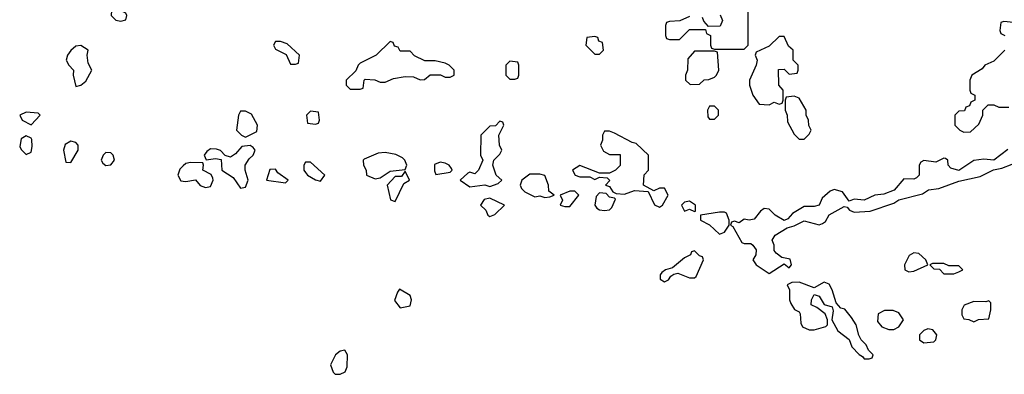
# Model space of a CAD drawing. Header units: inches. Extents: x 2701323 to 2964515, y 494916 to 722124.
# Tile 294 of 656: x 2769344 to 2773292, y 654552 to 655973. Entities that reach past the tile are written whole.
import ezdxf

# ---------------------------------------------------------------- set-up
doc = ezdxf.new("R2010")
doc.units = ezdxf.units.IN
doc.header["$MEASUREMENT"] = 0
doc.layers.add('C7665', color=7, linetype='Continuous')
doc.layers.add('C7675', color=7, linetype='Continuous')

msp = doc.modelspace()

# ---------------------------------------------------------------- linework, layer by layer
at = {"layer": 'C7665', "color": 2, "elevation": 6}
for points in [[(2769730, 656019), (2769712, 656010), (2769711.3, 655990), (2769730, 655971.3), (2769750, 655966.8), (2769770, 655972), (2769774.5, 655990), (2769770, 655999)], [(2769590, 655869.3), (2769570, 655866), (2769550, 655849.2), (2769536.3, 655830), (2769530.8, 655810), (2769541, 655790), (2769560.7, 655770), (2769559.1, 655750), (2769570, 655704.7), (2769590, 655710.8), (2769610, 655726), (2769633.2, 655770), (2769618.6, 655798.6), (2769615.1, 655830), (2769619, 655850)], [(2769370, 655602), (2769344.7, 655590), (2769354, 655570), (2769390, 655552), (2769426, 655590), (2769418, 655598)], [(2769370, 655508), (2769350, 655495.3), (2769344.5, 655464.5), (2769350, 655452), (2769370, 655432), (2769390, 655442), (2769395.1, 655464.9), (2769392.5, 655492.5), (2769390, 655498)], [(2769550, 655486.6), (2769526.9, 655473.1), (2769520.5, 655450), (2769530, 655402), (2769550, 655401), (2769578.4, 655450), (2769579.3, 655470), (2769570, 655481.2)], [(2769690, 655441.2), (2769678.8, 655430), (2769670.8, 655410), (2769677.3, 655397.3), (2769690, 655388.5), (2769710, 655391), (2769725.2, 655410), (2769719, 655430), (2769710, 655439)]]:
    msp.add_lwpolyline(points, close=True, dxfattribs=at)
msp.add_lwpolyline([(2770000, 655387.1), (2769986.6, 655373.4), (2769979.1, 655350), (2769990, 655326.8), (2770000, 655325.4)], dxfattribs=at)
at = {"layer": 'C7675', "color": 2, "elevation": 6}
for points in [[(2772030, 655986), (2771992, 655968), (2771950, 655966), (2771938, 655962), (2771934, 655950), (2771934, 655910), (2771938, 655898), (2771950, 655894), (2771990, 655894), (2772030, 655934), (2772094, 655934), (2772098, 655918), (2772114, 655910), (2772114, 655870), (2772118, 655858), (2772130, 655854), (2772250, 655854), (2772266, 655870), (2772266, 656010)], [(2772152.7, 655992.7), (2772162, 655970), (2772152.7, 655947.3), (2772106, 655946), (2772087.3, 655967.3), (2772082, 655982)], [(2773330, 655962), (2773290, 655966), (2773278, 655962), (2773274, 655930), (2773278, 655918), (2773294, 655910)], [(2773294, 655850), (2773250, 655806), (2773214, 655790), (2773203.6, 655776.4), (2773162, 655750), (2773154, 655730), (2773154, 655690), (2773158, 655678), (2773174, 655670), (2773174, 655650), (2773158, 655642), (2773152.7, 655627.3), (2773138, 655622), (2773132.7, 655607.3), (2773110, 655606), (2773094, 655590), (2773094, 655550), (2773114, 655530), (2773130, 655522), (2773156.4, 655523.6), (2773190, 655554), (2773206, 655590), (2773206, 655610), (2773228, 655632), (2773250, 655632), (2773270, 655622), (2773310, 655622)], [(2773307.1, 655452.9), (2773250.7, 655409.3), (2773210, 655414), (2773170, 655409.2), (2773110, 655369), (2773078, 655378), (2773068, 655390), (2773066, 655410), (2773056.4, 655416.4), (2773050, 655418), (2773018, 655402), (2772970, 655408.7), (2772958, 655402), (2772951.3, 655390), (2772951.3, 655350), (2772940.7, 655339.3), (2772930, 655333.2), (2772890, 655335.3), (2772850.6, 655289.4), (2772810, 655273.2), (2772774, 655270), (2772730.7, 655249.3), (2772690, 655253.2), (2772670, 655246), (2772643.2, 655283.2), (2772610, 655292.7), (2772594.9, 655285.1), (2772562.8, 655257.2), (2772550, 655229.2), (2772530, 655223.7), (2772490, 655223.7), (2772443.4, 655196.6), (2772424.5, 655175.5), (2772410, 655168.7), (2772373.2, 655190), (2772350, 655213.2), (2772330, 655216), (2772314.9, 655205.1), (2772290, 655173.2), (2772270, 655169.3), (2772250, 655174), (2772230, 655159), (2772210, 655166), (2772198, 655162), (2772194, 655150), (2772203.6, 655143.6), (2772240.7, 655080.7), (2772250, 655076), (2772275.5, 655075.5), (2772284.7, 655070), (2772298, 655050), (2772296, 655030), (2772284.7, 655010), (2772298, 654990), (2772350, 654956), (2772410, 654994), (2772430, 654978), (2772439, 654990), (2772433.2, 655013.2), (2772400.2, 655020.2), (2772377.2, 655037.2), (2772370, 655048), (2772369.2, 655070), (2772361.2, 655090), (2772373.2, 655110), (2772421.5, 655138.5), (2772450, 655146.8), (2772490, 655167.3), (2772550, 655150.7), (2772564.1, 655155.9), (2772575.6, 655164.4), (2772589.6, 655190.4), (2772650, 655224.7), (2772662, 655222), (2772672, 655210), (2772690, 655201), (2772754.6, 655205.4), (2772850, 655238), (2772869.3, 655250.7), (2772964.7, 655275.3), (2772989.2, 655290.8), (2773030, 655296), (2773110, 655326), (2773196, 655344), (2773249.3, 655370.7), (2773282, 655378), (2773366, 655410)], [(2770000, 655325.4), (2770010, 655324), (2770050, 655331), (2770068.1, 655308.1), (2770090, 655300.7), (2770110, 655304.7), (2770120.9, 655330), (2770118.4, 655338.4), (2770112, 655352), (2770079, 655370), (2770082, 655390), (2770079, 655399), (2770030, 655401.2), (2770010, 655397.2), (2770000, 655387.1)]]:
    msp.add_lwpolyline(points, dxfattribs=at)
for points in [[(2771650, 655906), (2771618, 655902), (2771614, 655870), (2771650, 655834), (2771670, 655834), (2771686, 655850), (2771682, 655882), (2771667.3, 655887.3), (2771662, 655902)], [(2772410, 655906), (2772390, 655906), (2772350, 655866), (2772298, 655842), (2772294, 655830), (2772302, 655810), (2772298, 655790), (2772271.3, 655730), (2772271.3, 655710), (2772284.7, 655670), (2772310, 655634), (2772350, 655632), (2772370, 655642), (2772390, 655634), (2772402, 655638), (2772406, 655650), (2772406, 655690), (2772388, 655710), (2772387.3, 655772.7), (2772410, 655774), (2772430, 655754), (2772462, 655758), (2772466, 655770), (2772466, 655790), (2772446, 655810), (2772446, 655850), (2772427.3, 655867.3)], [(2770390, 655886), (2770370, 655886), (2770362, 655870), (2770370, 655854), (2770412.7, 655832.7), (2770430, 655794), (2770450, 655794), (2770462, 655798), (2770466, 655830), (2770416.4, 655876.4)], [(2770830, 655886), (2770774, 655830), (2770710, 655798), (2770702, 655790), (2770692.7, 655767.3), (2770654, 655730), (2770654, 655710), (2770670, 655694), (2770710, 655694), (2770722, 655698), (2770726, 655730), (2770730, 655734), (2770768.4, 655731.6), (2770790, 655722), (2770810, 655722), (2770843.1, 655736.9), (2770890, 655744.7), (2770923.6, 655743.6), (2770950, 655732), (2770967.3, 655732.7), (2770990, 655752), (2771032, 655752), (2771050, 655742), (2771070, 655742), (2771086, 655750), (2771086, 655770), (2771066, 655790), (2771050, 655798), (2771010, 655808), (2770968.4, 655808.4), (2770927.3, 655827.3), (2770910, 655846), (2770870, 655846), (2770862, 655862), (2770847.3, 655867.3), (2770842, 655882)], [(2772130, 655846), (2772050, 655846), (2772023.6, 655816.4), (2772022, 655770), (2772014, 655750), (2772014, 655730), (2772032.7, 655712.7), (2772070, 655714), (2772088.4, 655731.6), (2772107.3, 655732.7), (2772130, 655742), (2772138, 655750), (2772148, 655770), (2772142, 655842)], [(2771310, 655806), (2771294, 655790), (2771294, 655750), (2771310, 655734), (2771330, 655734), (2771342, 655738), (2771346, 655750), (2771346, 655790), (2771342, 655802)], [(2772450, 655666), (2772418, 655662), (2772414, 655650), (2772414, 655610), (2772422, 655590), (2772423.6, 655563.6), (2772450, 655514), (2772470, 655494), (2772490, 655494), (2772510, 655514), (2772518, 655530), (2772508.4, 655548.4), (2772508, 655570), (2772498, 655590), (2772498, 655610), (2772470, 655658)], [(2772130, 655626), (2772110, 655626), (2772102, 655610), (2772103.6, 655583.6), (2772110, 655574), (2772130, 655574), (2772146, 655590), (2772146, 655610)], [(2770250, 655606), (2770230, 655606), (2770222, 655590), (2770214, 655530), (2770234, 655510), (2770250, 655502), (2770295.3, 655524.7), (2770298, 655550), (2770274.6, 655594.6)], [(2770510, 655606), (2770494, 655590), (2770498, 655558), (2770530, 655554), (2770542, 655558), (2770546, 655570), (2770542, 655602)], [(2771270, 655566), (2771252.7, 655547.3), (2771230, 655546), (2771194, 655510), (2771192, 655430), (2771202, 655410), (2771184.7, 655370), (2771170, 655355.3), (2771150, 655361.2), (2771142, 655358), (2771111.3, 655330), (2771150, 655302.8), (2771210, 655311), (2771230, 655304.7), (2771263.1, 655316.9), (2771278, 655330), (2771255.3, 655350), (2771242, 655390), (2771246, 655410), (2771270, 655434), (2771278, 655450), (2771268, 655470), (2771266, 655510), (2771286, 655550), (2771282, 655562)], [(2771710, 655526), (2771690, 655526), (2771682, 655510), (2771682, 655490), (2771674, 655470), (2771685.4, 655445.4), (2771710, 655432), (2771752.7, 655432.7), (2771751.6, 655388.4), (2771734, 655370), (2771710, 655358), (2771670, 655358), (2771590, 655389), (2771561, 655370), (2771571.3, 655350), (2771590, 655343), (2771630, 655342.8), (2771650, 655332), (2771670, 655342), (2771699.6, 655339.6), (2771711.1, 655328.9), (2771694, 655310), (2771710, 655304.7), (2771722.8, 655282.8), (2771736, 655276), (2771770, 655274), (2771810, 655288), (2771864.7, 655284.7), (2771890, 655231.3), (2771910, 655221), (2771922, 655230), (2771944, 655270), (2771930, 655298), (2771910, 655298), (2771887.3, 655287.3), (2771846, 655310), (2771848.4, 655351.6), (2771866, 655370), (2771866, 655430), (2771816.4, 655476.4), (2771800.4, 655480.4), (2771730, 655518)], [(2770268.7, 655468.7), (2770235.3, 655464.7), (2770210, 655435.3), (2770190, 655422), (2770168, 655428), (2770150, 655448), (2770133.6, 655453.6), (2770110, 655455.3), (2770095.3, 655444.7), (2770084.7, 655430), (2770091.6, 655411.6), (2770130, 655416), (2770152, 655412), (2770154.8, 655370), (2770199.9, 655339.9), (2770230, 655298), (2770250, 655302), (2770260.9, 655330), (2770248.7, 655370), (2770248, 655390), (2770264.4, 655415.6), (2770281.2, 655430), (2770288, 655450), (2770280.4, 655460.4)], [(2770810, 655440.9), (2770782.5, 655437.5), (2770726, 655414), (2770722, 655410), (2770722.8, 655390), (2770733.4, 655370), (2770734.8, 655350), (2770770, 655334.9), (2770790, 655339.1), (2770830, 655366), (2770890, 655372), (2770897.2, 655390), (2770889, 655410), (2770879.5, 655419.5), (2770852.5, 655432.5)], [(2770510, 655402), (2770490, 655402), (2770484, 655390), (2770484, 655370), (2770490, 655361), (2770498.8, 655350), (2770530, 655331), (2770550, 655326), (2770568, 655350)], [(2771030, 655402), (2771007.1, 655392.9), (2771007.1, 655367.1), (2771012.7, 655352.7), (2771070, 655362), (2771078, 655370), (2771076.4, 655376.4), (2771066, 655390), (2771050, 655398)], [(2770370, 655374), (2770348.1, 655371.9), (2770334, 655330), (2770410, 655318.8), (2770421.2, 655330), (2770379, 655359)], [(2770890, 655366), (2770876, 655344), (2770850, 655344), (2770817.3, 655310), (2770831.1, 655251.1), (2770850, 655244.7), (2770884.1, 655315.9), (2770908, 655330)], [(2771430, 655354), (2771390, 655353.2), (2771357.3, 655330), (2771350.7, 655310), (2771356.3, 655296.3), (2771370, 655282.8), (2771410, 655262.8), (2771430, 655266.8), (2771450, 655260.7), (2771470, 655262.8), (2771488, 655270), (2771466, 655286), (2771465.1, 655310), (2771450, 655348.7)], [(2771230, 655258), (2771207.3, 655252.7), (2771192, 655230), (2771214, 655210), (2771222, 655190), (2771230, 655184.7), (2771250, 655192), (2771288, 655230)], [(2771570, 655286), (2771550, 655285.1), (2771511, 655270), (2771521, 655250), (2771512, 655230), (2771530, 655224), (2771550, 655224.9), (2771586, 655270)], [(2771670, 655279), (2771655.3, 655264.7), (2771650.8, 655230), (2771658, 655218), (2771670, 655210.8), (2771690, 655207.7), (2771709.1, 655210.9), (2771719.3, 655220.7), (2771733.2, 655253.2), (2771730, 655258), (2771710, 655262), (2771696.5, 655276.5)], [(2772030, 655246), (2772010, 655242), (2771998, 655230), (2772010, 655206), (2772030, 655214), (2772050, 655204.7), (2772054.6, 655205.4), (2772054, 655230)], [(2772170, 655202), (2772150, 655201.2), (2772074, 655190), (2772074, 655170), (2772110.9, 655150.9), (2772150, 655114), (2772170, 655122), (2772188.7, 655150), (2772188.7, 655170), (2772178, 655198)], [(2772050, 655046), (2772038, 655042), (2772034, 655030), (2772010, 655018), (2771962, 654978), (2771934, 654970), (2771919.6, 654960.4), (2771912, 654950), (2771912.7, 654932.7), (2771930, 654922), (2771946, 654930), (2771955.3, 654944.7), (2771967.3, 654952.7), (2771983.1, 654956.9), (2772030, 654938), (2772050, 654938), (2772056.5, 654943.5), (2772086, 655010), (2772082, 655022), (2772070, 655026)], [(2772930, 655038), (2772911.6, 655028.4), (2772892, 654990), (2772894, 654970), (2772910, 654962), (2772930, 654964.7), (2772986, 654990), (2772978, 655010), (2772950, 655035.3)], [(2773050, 654995.3), (2773004.7, 654995.3), (2772994, 654990), (2773010, 654974), (2773032.7, 654972.7), (2773050, 654954), (2773090, 654954), (2773110, 654962), (2773126, 654970), (2773110, 654986), (2773070, 654986)], [(2772570, 654921.2), (2772530, 654899), (2772470, 654921.2), (2772440.7, 654919.3), (2772422, 654910), (2772430.8, 654890.8), (2772430.8, 654850.8), (2772436, 654836), (2772451.3, 654811.3), (2772470, 654802), (2772474.4, 654794.4), (2772476.9, 654756.9), (2772482.8, 654742.8), (2772510.7, 654730.7), (2772530, 654730.6), (2772576.6, 654743.4), (2772584, 654750), (2772583.7, 654770), (2772574.8, 654794.8), (2772540.2, 654820.2), (2772518, 654830), (2772519, 654850), (2772530, 654872), (2772550, 654864.7), (2772570, 654831.3), (2772602, 654822), (2772606, 654806), (2772601, 654770), (2772625.5, 654725.5), (2772670.8, 654690.8), (2772681.4, 654661.4), (2772710, 654631.3), (2772723.6, 654623.6), (2772730, 654614), (2772750, 654614), (2772762, 654618), (2772766, 654630), (2772748, 654648), (2772738, 654670), (2772718, 654690), (2772708.9, 654708.9), (2772699, 654750), (2772680.1, 654780.1), (2772652.5, 654812.5), (2772636.4, 654816.4), (2772618, 654838), (2772602.7, 654890), (2772590, 654913.2)], [(2770867.3, 654892.7), (2770858.8, 654881.2), (2770847.3, 654847.3), (2770870, 654818.8), (2770910, 654826.8), (2770916, 654850), (2770910, 654868)], [(2773230, 654846), (2773218, 654842), (2773170, 654844), (2773131.6, 654828.4), (2773122, 654810), (2773122, 654790), (2773130, 654774), (2773150, 654772), (2773170, 654762), (2773188.9, 654771.1), (2773230, 654774), (2773239, 654810), (2773238, 654838)], [(2772847.3, 654807.3), (2772812.7, 654807.3), (2772786.4, 654793.6), (2772783.6, 654763.6), (2772802, 654742), (2772830, 654731.3), (2772850, 654732), (2772870, 654742), (2772888, 654770), (2772870, 654798)], [(2772985.4, 654734.6), (2772970, 654728), (2772952, 654710), (2772952, 654690), (2772970, 654678), (2773010, 654682), (2773018, 654690), (2773022, 654710), (2773006, 654730)], [(2770648, 654648), (2770630, 654644), (2770611.3, 654630), (2770591.3, 654590), (2770601, 654561), (2770610, 654552), (2770630, 654552), (2770650, 654562), (2770658, 654582), (2770659, 654630)]]:
    msp.add_lwpolyline(points, close=True, dxfattribs=at)

doc.saveas('drawing.dxf')
